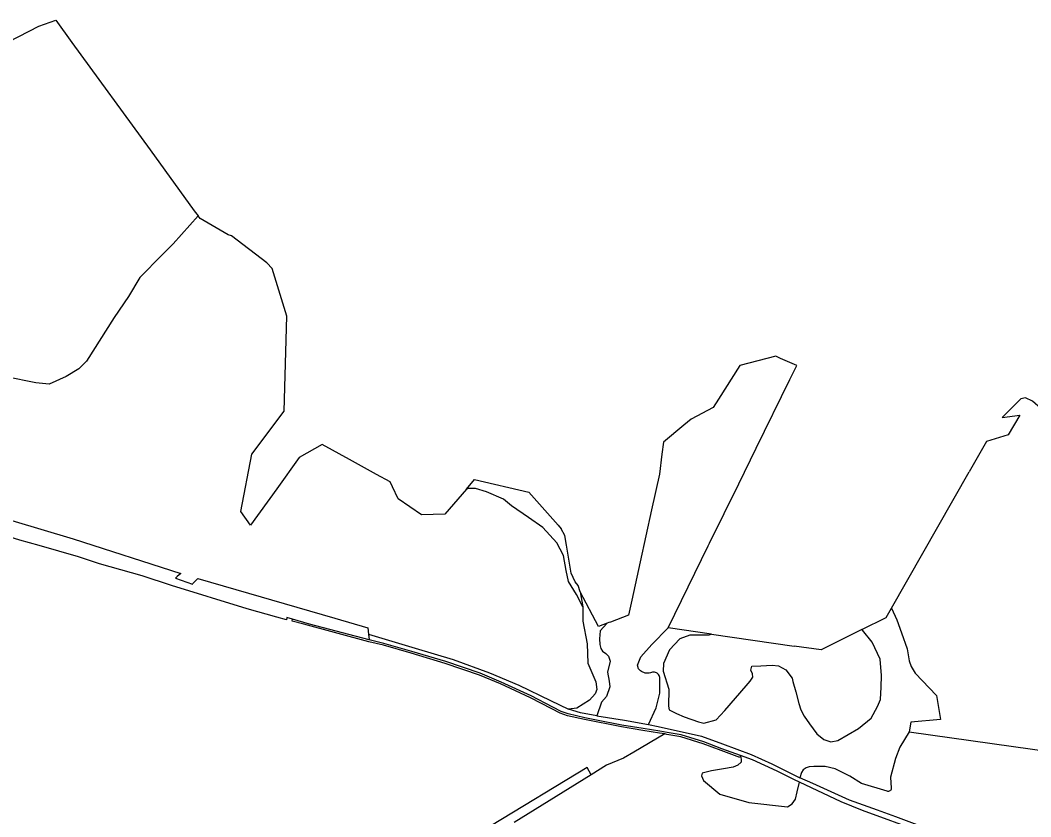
# Model space of a CAD drawing. Extents: x 134297 to 137000, y 403500 to 406000.
# Drawn here: x 135347 to 135864, y 405336 to 405744 of the extents above; entities that cross this region are included whole.
import ezdxf

# ---------------------------------------------------------------- set-up
doc = ezdxf.new("R2010")
doc.units = 0
doc.layers.add('gx-grn-maaiveld', color=7, linetype='Continuous')

msp = doc.modelspace()

# ---------------------------------------------------------------- linework, layer by layer
at = {"layer": 'gx-grn-maaiveld'}
for p, q in [((135723.22, 405524.79), (135740.48, 405559.93)), ((135858.5, 405549.99), (135851.53, 405542.93)), ((135714.27, 405506.56), (135723.22, 405524.79)), ((135792.33, 405442.99), (135832.17, 405512.71)), ((135699.37, 405476.24), (135714.27, 405506.56)), ((135669.73, 405493.28), (135663.89, 405466.64)), ((135698.71, 405474.88), (135699.37, 405476.24)), ((135678.09, 405432.91), (135698.71, 405474.88)), ((135663.89, 405466.64), (135659.6, 405447.08)), ((135633.17, 405451.23), (135634.45, 405443.71)), ((135647.83, 405435.55), (135646.97, 405435.22)), ((135648.64, 405435.86), (135647.83, 405435.55)), ((135524.95, 405429.66), (135525.26, 405426.79)), ((135700.34, 405429.7), (135678.09, 405432.91)), ((135700.34, 405429.7), (135742.68, 405423.61)), ((135777.21, 405432.04), (135761.93, 405424.4)), ((135801.41, 405379.81), (135928.35, 405361.95)), ((135638.74, 405357.77), (135599.49, 405333.42))]:
    msp.add_line(p, q, dxfattribs=at)
for points in [[(135340.79, 405732.47), (135356.32, 405740.47), (135365, 405743.57), (135373.27, 405732.23), (135413.33, 405677.23), (135435.84, 405646.17), (135437.85, 405643.51)], [(135437.85, 405643.51), (135425.07, 405629.24), (135419.34, 405623.59), (135408.06, 405611.99), (135402.25, 405602.3), (135394.79, 405591.6), (135380.62, 405569.3), (135376.75, 405565.25), (135370.24, 405561.36), (135361.65, 405557.55), (135354.76, 405558.23), (135339.55, 405561.21)], [(135453.16, 405633.9), (135438.9, 405642.12), (135437.85, 405643.51)], [(135575.02, 405503.85), (135564.01, 405491.05), (135552.02, 405490.7), (135540.02, 405498.81), (135537.18, 405504.97), (135536.02, 405507.47), (135528.95, 405511.37), (135515.2, 405518.97), (135501.22, 405526.68), (135489.52, 405519.92), (135478.11, 405503.98), (135464.53, 405485.41), (135459.59, 405492.46), (135465.24, 405521.74), (135481.82, 405543.61), (135483.23, 405592.3), (135475.69, 405616.67), (135472.89, 405619.59), (135454.81, 405633.38), (135453.16, 405633.9)], [(135735.59, 405570.68), (135733.26, 405571.72), (135714.87, 405566.97), (135703.87, 405549.76)], [(135740.48, 405559.93), (135743.94, 405566.97), (135735.59, 405570.68)], [(135703.87, 405549.76), (135701.23, 405545.62), (135690.01, 405539.58), (135686.21, 405536.46)], [(135868.75, 405544.98), (135864.48, 405548.88), (135860.87, 405550.46), (135858.5, 405549.99)], [(135851.53, 405542.93), (135848.99, 405540.36), (135857.96, 405541.61), (135852.09, 405531.64), (135841.03, 405528.23), (135832.17, 405512.71)], [(135686.21, 405536.46), (135675.72, 405527.82), (135674.97, 405521.76)], [(135674.97, 405521.76), (135673.71, 405511.45), (135669.73, 405493.28)], [(135575.02, 405503.85), (135579.18, 405508.69), (135606.9, 405502.31), (135621.84, 405485.39), (135623.44, 405483.57)], [(135486.01, 405437.37), (135483.16, 405438.21), (135482.91, 405437.02), (135478.07, 405438.28), (135462.89, 405442.63), (135424.1, 405454.61), (135409.19, 405459.56), (135387.29, 405465.56), (135376.55, 405469.24), (135356.41, 405474.94), (135346.58, 405477.64), (135334.92, 405481.27), (135326.39, 405484), (135319.98, 405485.65), (135303.59, 405490.43), (135292.67, 405493.95), (135283.72, 405496.78), (135274.43, 405499.46), (135266.99, 405501.69), (135259.7, 405503.54), (135258.67, 405503.93)], [(135279.66, 405506.47), (135373.87, 405478.34), (135428.94, 405460.74), (135427.13, 405459.09), (135426.17, 405458.22), (135434.87, 405455.29), (135435.16, 405455.59), (135435.87, 405456.35), (135437.57, 405458.17), (135507.73, 405437.86), (135524.59, 405432.96), (135524.95, 405429.66)], [(135634.45, 405443.71), (135631.22, 405449.88), (135627.18, 405456.53), (135626.09, 405462.15), (135624.68, 405469.96), (135621.27, 405476.32), (135614, 405484.21), (135606.67, 405489.31), (135598.04, 405495.24), (135593.92, 405498.61), (135585.26, 405502.43), (135579.64, 405504.2), (135576.01, 405504.14), (135575.02, 405503.85)], [(135633.17, 405451.23), (135632.09, 405454.56), (135630.67, 405456.46), (135628.61, 405460.77), (135626.26, 405475.15), (135625.28, 405480.04), (135623.44, 405483.57)], [(135646.97, 405435.22), (135642.5, 405433.5), (135633.17, 405451.23)], [(135659.6, 405447.08), (135657.92, 405439.43), (135648.64, 405435.86)], [(135634.45, 405443.71), (135634.56, 405436.23), (135636.67, 405424.64), (135637.03, 405414.9), (135641.21, 405405.33), (135641.61, 405401.41), (135640.91, 405399.13), (135637.98, 405395.85), (135631.4, 405391.82), (135627.16, 405391.38)], [(135777.21, 405432.04), (135789.62, 405438.24), (135792.33, 405442.99)], [(135792.33, 405442.99), (135795.07, 405436.95), (135797.5, 405430.34), (135800.39, 405422.1), (135801.36, 405415.99), (135802.4, 405413.14), (135804.56, 405409.66), (135815.44, 405398.37), (135817.49, 405386), (135802.36, 405384.66), (135801.41, 405379.81)], [(135676.42, 405378.63), (135673.74, 405379.12), (135665.24, 405380.43), (135654.31, 405382.2), (135635.4, 405385.95), (135626.74, 405387.92), (135622.98, 405389.28), (135618.68, 405391.44), (135607.7, 405397.15), (135592.39, 405404.25), (135581.67, 405408.71), (135564.14, 405414.75), (135546.81, 405419.91), (135532.58, 405423.97), (135525.04, 405425.81), (135491.8, 405434.71), (135485.82, 405436.26), (135486.01, 405437.37)], [(135525.26, 405426.79), (135494.83, 405434.78), (135486.01, 405437.37)], [(135646.97, 405435.22), (135646.82, 405435.07), (135646.82, 405435.07), (135643.39, 405431.38), (135643.05, 405427.22), (135643.16, 405424.34), (135643.75, 405422.41), (135644.62, 405420.96), (135646.38, 405419.74), (135647.69, 405418.4), (135648.48, 405415.93), (135647.11, 405410.16), (135647.95, 405405.65), (135648.42, 405402.73), (135646.61, 405397.8), (135644.11, 405394.83), (135641.74, 405387.95)], [(135524.95, 405429.66), (135548.84, 405422.57), (135568.3, 405416.67), (135586.86, 405409.83), (135601.73, 405403.64), (135617.98, 405395.73), (135627.16, 405391.38)], [(135668.2, 405383.42), (135671.96, 405392.08), (135673.99, 405399.45), (135673.95, 405406.93), (135673.95, 405407.08), (135673.9, 405407.58), (135673.78, 405408.08), (135673.58, 405408.55), (135673.3, 405408.98), (135672.97, 405409.36), (135672.57, 405409.69), (135672.14, 405409.95), (135671.66, 405410.14), (135671.16, 405410.25), (135670.65, 405410.28), (135670.15, 405410.24), (135669.65, 405410.11), (135669.17, 405409.91), (135668.5, 405409.76), (135667.82, 405409.7), (135667.14, 405409.71), (135666.47, 405409.8), (135665.81, 405409.98), (135665.18, 405410.23), (135664.58, 405410.55), (135664.02, 405410.93), (135663.51, 405411.39), (135663.06, 405411.9), (135662.53, 405413.87), (135664.12, 405418.06), (135669.88, 405424.38), (135678.09, 405432.91)], [(135700.34, 405429.7), (135699, 405429.11), (135689.27, 405429.16), (135684.13, 405427.32), (135678.87, 405421.63), (135675.77, 405414.71), (135675.64, 405410.71), (135678.54, 405401.48), (135678.28, 405392.91), (135678.68, 405390.94), (135682.43, 405389.07), (135686.35, 405387.36), (135693.73, 405384.76), (135696.41, 405384.2), (135702.69, 405385.8), (135707.16, 405390.63), (135718.14, 405403.31), (135720.06, 405405.6), (135721.49, 405407.69), (135721.3, 405409.31), (135720.41, 405411.22), (135721, 405413.32), (135725.63, 405413.4), (135731.3, 405413.82), (135734.66, 405413.5), (135738.42, 405411.49), (135741.59, 405407.24), (135741.91, 405405.48), (135743.46, 405400.19), (135744.92, 405394.13), (135746.07, 405390.96), (135747.7, 405387.71), (135750.46, 405383.88), (135754.21, 405378.64), (135757.82, 405375.79), (135761.3, 405374.55), (135764.95, 405375.31), (135775.5, 405381.37), (135782, 405386.79), (135785.16, 405392.73), (135786.74, 405396.26), (135787.04, 405402.59), (135787.27, 405408.57), (135786.52, 405416.94), (135782.49, 405425.49), (135777.58, 405431.78), (135777.21, 405432.04)], [(135677.73, 405379.41), (135673.91, 405380.1), (135665.39, 405381.42), (135654.49, 405383.18), (135640.67, 405385.92), (135635.6, 405386.93), (135627.02, 405388.88), (135623.37, 405390.2), (135619.14, 405392.33), (135608.14, 405398.05), (135592.79, 405405.17), (135582.03, 405409.65), (135564.44, 405415.7), (135547.09, 405420.87), (135532.83, 405424.94), (135525.26, 405426.79)], [(135761.93, 405424.4), (135756.4, 405421.63), (135742.68, 405423.61)], [(135641.74, 405387.95), (135633.3, 405389.4), (135627.16, 405391.38)], [(135641.74, 405387.95), (135655.81, 405385.72), (135668.2, 405383.42)], [(135668.2, 405383.42), (135673.05, 405382.52), (135695.19, 405377.43), (135705.9, 405373.66), (135720.56, 405368.17), (135731.18, 405363.34), (135745.54, 405356.17)], [(135676.42, 405378.63), (135660.7, 405369.3), (135655.32, 405366.21), (135646.69, 405362.63), (135638.74, 405357.77)], [(135715.2, 405367.6), (135714.86, 405366.66), (135705.35, 405370.1), (135696.04, 405373.6), (135684.58, 405377.15), (135677.55, 405378.43), (135676.42, 405378.63)], [(135715.2, 405367.6), (135705.7, 405371.04), (135696.37, 405374.55), (135684.81, 405378.12), (135677.73, 405379.41)], [(135801.41, 405379.81), (135796.73, 405371.96), (135794.42, 405366.02), (135791.9, 405356.6), (135792.23, 405350.99), (135792.23, 405350.64), (135792.15, 405350.3), (135791.99, 405349.98), (135791.76, 405349.71), (135791.48, 405349.5), (135791.16, 405349.35), (135790.81, 405349.28), (135790.46, 405349.29), (135790.24, 405349.34), (135777.09, 405353.25), (135771.14, 405356.98), (135763.59, 405360.8), (135758.45, 405361.96), (135752.63, 405361.94), (135750.29, 405361.83), (135748.74, 405361.29), (135747.3, 405360.23), (135746.34, 405358.96), (135745.54, 405356.17)], [(135715.2, 405367.6), (135715.45, 405365.61), (135715.5, 405364.28), (135713.88, 405362.69), (135711.48, 405361.74), (135706.44, 405360.82), (135700.27, 405359.77), (135695.64, 405358.56), (135695.2, 405357.17), (135696.29, 405354.91), (135704.66, 405347.87), (135719.36, 405343.55), (135739.19, 405341.35), (135741.59, 405342.87), (135743.3, 405345.37), (135744.18, 405349), (135745.28, 405353.96)], [(135745.28, 405353.96), (135742.86, 405355.1), (135733.86, 405359.56), (135721.38, 405365.36), (135715.2, 405367.6)], [(135638.74, 405357.77), (135636.71, 405361.44), (135538.87, 405302.16)], [(135808.41, 405328.31), (135777.63, 405339.54), (135766.58, 405343.89), (135745.28, 405353.96)], [(135856.66, 405282.92), (135854.12, 405287.55), (135848.68, 405297.63), (135844.67, 405303.68), (135840.89, 405308.77), (135833.98, 405316.87), (135829.32, 405321.59), (135825.16, 405324.22), (135812.36, 405329.57), (135794.54, 405336.3), (135785.2, 405339.59), (135770.94, 405344.83), (135752.21, 405353.33), (135745.54, 405356.17)]]:
    msp.add_lwpolyline(points, dxfattribs=at)

doc.saveas('drawing.dxf')
